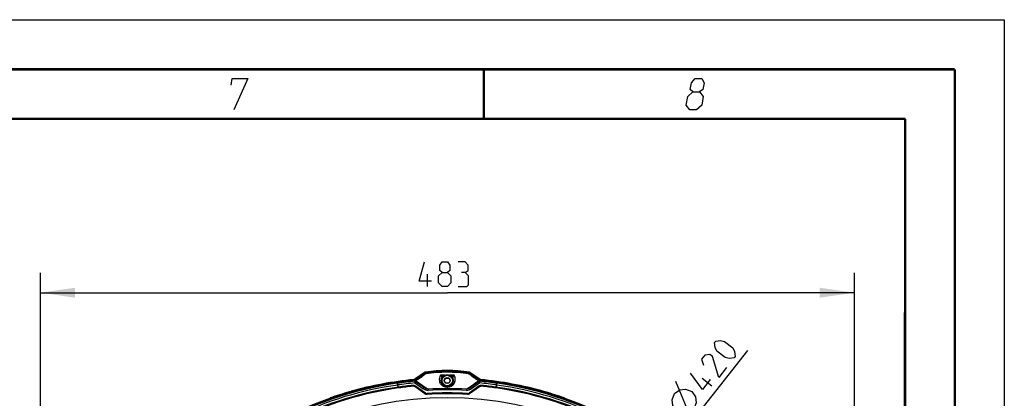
# Model space of a CAD drawing. Header units: millimetres. Extents: x 0 to 420, y -341 to 792.
# Tile 325 of 325: x 321 to 420, y 259 to 297. Entities that reach past the tile are written whole.
import ezdxf

# ---------------------------------------------------------------- set-up
doc = ezdxf.new("R2010")
doc.units = ezdxf.units.MM
doc.header["$LTSCALE"] = 23.1
doc.layers.get('0').update_dxf_attribs({"linetype": 'CONTINUOUS'})
doc.layers.add('DIM_PILOTEES', color=7, linetype='CONTINUOUS')
doc.styles.get("Standard").update_dxf_attribs({"font": 'txt', "width": 0.7})
doc.styles.add('TEXTSTYLE_4', font='txt')
doc.dimstyles.new('DIMSTYLE_3', dxfattribs={"dimtxt": 2.5, "dimasz": 3.5, "dimexe": 2, "dimexo": 0, "dimtad": 1, "dimdec": 0, "dimlfac": 5.882353, "dimdsep": 46, "dimtxsty": 'Standard', "dimblk": '_FILLED', "dimblk1": '_FILLED', "dimblk2": '_FILLED', "dimcen": 0.09, "dimazin": 2, "dimtp": 0.8, "dimtm": 0.8, "dimtfac": 1, "dimtdec": 0, "dimtofl": 0, "dimtmove": 0, "dimatfit": 3, "dimldrblk": '_FILLED', "dimfxl": 0, "dimtolj": 1, "dimarcsym": 0})
doc.dimstyles.new('DIMSTYLE_5', dxfattribs={"dimtxt": 2.5, "dimasz": 3.5, "dimexe": 2, "dimexo": 0, "dimtad": 1, "dimdec": 0, "dimlfac": 5.882353, "dimdsep": 46, "dimtxsty": 'Standard', "dimblk": '_FILLED', "dimblk1": '_FILLED', "dimblk2": '_FILLED', "dimcen": 0.09, "dimazin": 2, "dimtp": 0.8, "dimtm": 0.8, "dimtfac": 1, "dimtdec": 0, "dimtmove": 0, "dimatfit": 2, "dimldrblk": '_FILLED', "dimfxl": 0, "dimtolj": 1, "dimarcsym": 0})

# ---------------------------------------------------------------- blocks, each defined once
blk = doc.blocks.new('_FILLED')
at = {"color": 0, "linetype": 'ByBlock'}
blk.add_solid([(0, 0), (-1, 0.143), (-1, -0.143)], dxfattribs=at)
blk = doc.blocks.new('*D9')
at = {"layer": 'DIM_PILOTEES', "color": 2, "linetype": 'Continuous'}
for p, q in [((322.755, 216.718), (322.755, 271.478)), ((404.884, 216.276), (404.884, 271.478)), ((322.755, 269.478), (363.82, 269.478)), ((404.884, 269.478), (363.82, 269.478))]:
    blk.add_line(p, q, dxfattribs=at)
at = {"layer": 'DIM_PILOTEES', "color": 2, "linetype": 'Continuous', "xscale": 3.5, "yscale": 3.5, "zscale": 3.5, "rotation": 180}
blk.add_blockref('_FILLED', (322.755, 269.478), dxfattribs=at)
at = {"layer": 'DIM_PILOTEES', "color": 2, "linetype": 'Continuous', "xscale": 3.5, "yscale": 3.5, "zscale": 3.5}
blk.add_blockref('_FILLED', (404.884, 269.478), dxfattribs=at)
at = {"layer": 'DIM_PILOTEES', "color": 2, "linetype": 'Continuous', "insert": (363.82, 272.603), "char_height": 2.5, "width": 8.57143, "attachment_point": 2, "line_spacing_factor": 0.9}
blk.add_mtext('{\\ftxt;\\W0.0001;\\H0.0001;\\~}{\\ftxt;\\W2.2857142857;\\H2.5; }{\\ftxt;\\W0.0001;\\H0.0001;\\~}', dxfattribs=at)
blk = doc.blocks.new('*D10')
at = {"layer": 'DIM_PILOTEES', "color": 2, "linetype": 'Continuous'}
for p, q in [((363.805, 225.178), (394.111, 263.644)), ((385.898, 253.221), (363.805, 225.178)), ((341.711, 197.135), (363.805, 225.178))]:
    blk.add_line(p, q, dxfattribs=at)
at = {"layer": 'DIM_PILOTEES', "color": 2, "linetype": 'Continuous', "xscale": 3.5, "yscale": 3.5, "zscale": 3.5}
for p, rotation in [((385.898, 253.221), 51.7666965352), ((341.711, 197.135), 231.7666965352)]:
    blk.add_blockref('_FILLED', p, dxfattribs=dict(at, rotation=rotation))
at = {"layer": 'DIM_PILOTEES', "color": 2, "linetype": 'Continuous', "insert": (385.947, 258.331), "char_height": 2.5, "width": 13.83929, "attachment_point": 1, "rotation": 51.7667, "line_spacing_factor": 0.9, "style": 'TEXTSTYLE_4'}
blk.add_mtext('{\\ftxt;\\W0.0001;\\H0.0001;\\~}{\\ftxt;\\W1.3333333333;\\H2.5; }{\\ftxt;\\W0.0001;\\H0.0001;\\~}{\\ftxt;\\W0.0001;\\H0.0001;\\~}{\\ftxt;\\W2.3571428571;\\H2.5; }{\\ftxt;\\W0.0001;\\H0.0001;\\~}', dxfattribs=at)

msp = doc.modelspace()

# ---------------------------------------------------------------- linework, layer by layer
at = {"color": 7, "linetype": 'Continuous'}
for p, q in [((0, 297), (420, 297)), ((420, 297), (420, 0)), ((25, 286.9999), (410, 286.9999)), ((410, 286.9999), (409.8296, 10.1087)), ((361.5136, 261.4439), (360.5219, 260.7495)), ((360.5288, 260.7308), (361.5208, 261.4254)), ((361.5553, 261.3386), (360.5612, 260.6425)), ((361.5564, 261.3358), (360.5623, 260.6397)), ((361.527, 261.4099), (361.5208, 261.4254)), ((361.5606, 261.3251), (361.5564, 261.3358)), ((361.5895, 261.4538), (361.5868, 261.4729)), ((361.6287, 261.3676), (361.5942, 261.4544)), ((361.6341, 261.3541), (361.6298, 261.3648)), ((365.9752, 261.3541), (365.9795, 261.3648)), ((365.9806, 261.3676), (366.0151, 261.4544)), ((366.0198, 261.4538), (366.0225, 261.4729)), ((366.0486, 261.3251), (366.0529, 261.3358)), ((367.047, 260.6397), (366.0529, 261.3358)), ((367.0481, 260.6425), (366.054, 261.3386)), ((366.0823, 261.4099), (366.0884, 261.4254)), ((366.0884, 261.4254), (367.0804, 260.7308)), ((367.0874, 260.7495), (366.0957, 261.4439)), ((360.4422, 260.7003), (360.4404, 260.7195)), ((360.4694, 260.6405), (360.4472, 260.7008)), ((360.4796, 260.6126), (360.4694, 260.6405)), ((360.4815, 260.6075), (360.4807, 260.6097)), ((360.5014, 260.5627), (360.4972, 260.5667)), ((360.5227, 260.5478), (360.5339, 260.4216)), ((360.5346, 260.715), (360.5288, 260.7308)), ((360.5339, 260.4216), (360.5384, 260.3787)), ((360.6359, 260.5179), (360.5384, 260.3787)), ((360.5384, 260.3787), (361.3436, 259.8148)), ((360.5561, 260.6563), (360.5456, 260.6849)), ((360.5742, 260.6071), (360.5623, 260.6397)), ((360.6075, 260.5378), (361.4411, 259.9541)), ((360.7155, 260.5577), (361.2747, 260.1647)), ((363.5102, 260.6228), (363.6574, 260.8778)), ((363.6574, 260.3678), (363.5102, 260.6228)), ((363.6574, 260.8778), (363.9519, 260.8778)), ((363.9519, 260.3678), (363.6574, 260.3678)), ((363.9519, 260.8778), (364.0991, 260.6228)), ((364.0991, 260.6228), (363.9519, 260.3678)), ((365.744, 259.7497), (366.4891, 260.2733)), ((366.1682, 259.9541), (367.0017, 260.5378)), ((366.2657, 259.8148), (367.0709, 260.3787)), ((366.4891, 260.2733), (366.6885, 260.4135)), ((366.4891, 260.2733), (366.6886, 260.4134)), ((366.6885, 260.4135), (366.8938, 260.5577)), ((366.6886, 260.4134), (366.8938, 260.5577)), ((366.9734, 260.5179), (367.0709, 260.3787)), ((367.038, 260.6151), (367.0351, 260.6071)), ((367.047, 260.6397), (367.038, 260.6151)), ((367.0804, 260.7308), (367.0539, 260.6583)), ((367.0866, 260.5478), (367.0709, 260.3787)), ((367.108, 260.5627), (367.1118, 260.5669)), ((367.162, 260.7008), (367.1354, 260.6283)), ((367.167, 260.7003), (367.1689, 260.7195)), ((358.9229, 259.9645), (358.8024, 260.1734)), ((360.3329, 260.0484), (360.3245, 260.133)), ((360.5623, 259.9884), (360.611, 260.058)), ((361.5501, 259.2967), (360.5623, 259.9884)), ((361.5988, 259.3663), (360.611, 260.058)), ((361.2747, 260.1647), (361.8653, 259.7497)), ((361.4411, 259.9541), (361.3436, 259.8148)), ((361.5501, 259.2967), (361.5988, 259.3663)), ((361.7654, 259.2358), (361.7603, 259.3207)), ((361.8653, 259.7497), (361.872, 259.6301)), ((365.744, 259.7497), (365.7373, 259.6301)), ((365.8439, 259.2358), (365.8489, 259.3207)), ((366.9983, 260.058), (366.0104, 259.3663)), ((366.0592, 259.2967), (366.0104, 259.3663)), ((367.047, 259.9884), (366.0592, 259.2967)), ((366.1682, 259.9541), (366.2657, 259.8148)), ((367.047, 259.9884), (366.9983, 260.058)), ((367.2763, 260.0484), (367.2848, 260.133)), ((368.8069, 260.1734), (368.6863, 259.9645))]:
    msp.add_line(p, q, dxfattribs=at)
at = {"color": 7, "linetype": 'Continuous', "const_width": 0.25}
for points in [[(415, 292), (20, 292)], [(367.5001, 292), (367.5001, 287)], [(415, 5), (415, 292)], [(25, 287), (410, 287)], [(410, 287), (409.8468, 9.9234)]]:
    msp.add_lwpolyline(points, dxfattribs=at)
at = {"color": 2, "linetype": 'Continuous'}
for points in [[(341.9937, 290.4), (342.1039, 291.075), (343.6789, 291.075), (342.2646, 287.925)], [(388.5833, 289.725), (388.32, 289.95), (388.4302, 290.625), (388.8037, 291.075), (389.4787, 291.075), (389.7052, 290.625), (389.595, 289.95), (389.2583, 289.725), (389.6348, 289.275), (389.4879, 288.375), (388.9644, 287.925), (388.2894, 287.925), (387.9129, 288.375)], [(387.9129, 288.375), (388.0598, 289.275), (388.5833, 289.725), (389.2583, 289.725)]]:
    msp.add_lwpolyline(points, dxfattribs=at)
at = {"color": 7, "linetype": 'Continuous'}
for points in [[(360.497, 260.5729), (360.4934, 260.5721), (360.4904, 260.5716), (360.4872, 260.571), (360.4819, 260.57), (360.4763, 260.5688), (360.4715, 260.5677)], [(360.5705, 260.6046), (360.5647, 260.6006), (360.5585, 260.5967), (360.5525, 260.5932), (360.5467, 260.5901), (360.5411, 260.5874), (360.5357, 260.585), (360.5306, 260.5828), (360.5256, 260.581), (360.5209, 260.5793), (360.5164, 260.5778), (360.5121, 260.5766), (360.5081, 260.5755), (360.5044, 260.5745), (360.5008, 260.5737), (360.497, 260.5729)], [(365.744, 259.7497), (365.9237, 259.8759), (366.1077, 260.0053), (366.4891, 260.2733)], [(361.4664, 260.03), (361.6635, 259.8916), (361.8653, 259.7497)]]:
    msp.add_lwpolyline(points, dxfattribs=at)
for centre, radius in [((363.8046, 260.6228), 0.595), ((363.8046, 260.6228), 0.527), ((363.8046, 260.6228), 0.2944), ((363.8046, 225.1778), 33.745)]:
    msp.add_circle(centre, radius, dxfattribs=at)
for centre, radius, start, end in [((361.6111, 261.3046), 0.17, 98.231506, 125), ((361.6184, 261.2862), 0.17, 98.191007, 125.023047), ((343.1704, 254.0935), 19.761, 21.508314, 21.730705), ((361.6531, 261.1988), 0.1706, 113.624242, 124.974965), ((361.6529, 261.1987), 0.1707, 98.169164, 113.569535), ((363.8046, 246.1416), 15.4909, 81.768494, 98.231506), ((363.8046, 246.1416), 15.4716, 81.785947, 98.214053), ((363.8046, 246.1416), 15.3807, 81.866969, 98.133031), ((363.8046, 246.1416), 15.3778, 81.869617, 98.130383), ((363.8046, 246.3734), 15.1371, 81.755775, 98.244225), ((363.8046, 246.4156), 15.0448, 81.769762, 98.230238), ((365.9563, 261.1987), 0.1707, 66.418525, 81.829074), ((365.9909, 261.2862), 0.17, 54.976953, 81.808993), ((365.9982, 261.3046), 0.17, 55, 81.768494), ((365.9563, 261.1989), 0.1705, 55.02201, 66.367431), ((384.4389, 254.0935), 19.761, 158.269295, 158.491686), ((363.8046, 225.1778), 35.6813, 95.399205, 144.600795), ((363.8046, 225.1778), 35.5904, 95.360625, 144.639375), ((363.8046, 225.1778), 35.5875, 95.359378, 144.640622), ((363.744, 225.2816), 35.4106, 98.056222, 120.476837), ((363.8046, 225.1778), 35.7006, 95.407258, 105.749654), ((363.8046, 225.1778), 35.522, 95.301274, 98.129557), ((363.8046, 225.1778), 35.3521, 95.301274, 98.134779), ((360.4244, 260.8888), 0.17, 275.407258, 305), ((360.4313, 260.87), 0.17, 275.378726, 305.020479), ((360.4634, 260.7836), 0.1718, 275.410259, 285.211378), ((367.5872, 263.2784), 7.504, 199.974955, 200.220071), ((360.4974, 260.3805), 0.192, 54.984293, 63.782346), ((360.5387, 260.379), 0.1695, 55.010227, 61.743188), ((360.5087, 260.2638), 0.3594, 57.342872, 64.62124), ((360.5057, 260.2591), 0.3649, 54.903477, 57.343309), ((363.7996, 260.7425), 0.8052, 148.185618, 191.482688), ((363.8025, 260.7433), 0.8082, 191.495893, 200.987697), ((363.8046, 225.1778), 35.9958, 90.361743, 91.09718), ((363.8046, 260.6228), 0.6375, 161.847881, 18.152119), ((363.8046, 225.1778), 35.876, 90.65861, 90.969958), ((363.8046, 225.1778), 35.9958, 88.90281, 89.636802), ((363.8046, 225.1778), 35.876, 89.030041, 89.340273), ((363.8077, 260.7433), 0.8073, 321.082402, 348.602364), ((363.8092, 260.7423), 0.8057, 358.723519, 31.812147), ((363.8094, 260.743), 0.8056, 348.601572, 358.675098), ((367.1, 260.2648), 0.3582, 115.35766, 125.145962), ((367.1128, 260.379), 0.1938, 116.259597, 124.982869), ((367.0707, 260.3788), 0.1698, 84.626353, 91.352295), ((363.8046, 225.1778), 35.3521, 81.865221, 84.698726), ((367.178, 260.87), 0.17, 234.979521, 264.621274), ((363.8046, 225.1778), 35.522, 81.870443, 84.698726), ((367.1849, 260.8888), 0.17, 235, 264.592742), ((366.1666, 252.8997), 7.7297, 82.935071, 83.134281), ((363.8046, 225.1778), 35.5875, 35.359378, 84.640622), ((363.8046, 225.1778), 35.5904, 35.360625, 84.639375), ((363.8046, 225.1778), 35.6813, 35.399205, 84.600795), ((363.8046, 225.1778), 35.7006, 74.250346, 84.592742), ((363.8652, 225.2816), 35.4107, 59.519325, 81.943769), ((363.7368, 225.2883), 35.2315, 98.050519, 116.120505), ((363.748, 225.2614), 35.0365, 97.915305, 116.115888), ((363.7464, 225.2746), 34.9391, 97.913207, 116.122106), ((363.8046, 225.1778), 35.7006, 106.080418, 109.320111), ((363.8046, 225.1778), 35.128, 95.685595, 97.988288), ((363.8046, 225.1778), 35.043, 95.685595, 97.985656), ((360.3667, 259.7091), 0.426, 89.903218, 95.676202), ((360.3667, 259.7086), 0.4264, 84.515073, 89.908114), ((360.3666, 259.7087), 0.4264, 74.67438, 84.497896), ((360.3652, 259.706), 0.4293, 55.072618, 74.594677), ((361.7451, 259.5752), 0.34, 235, 273.426493), ((361.7451, 259.5752), 0.255, 235, 273.426493), ((363.8046, 225.1778), 34.204, 86.573507, 93.426493), ((363.8046, 225.1778), 34.119, 86.573507, 93.426493), ((363.8046, 225.1778), 34.6263, 86.789247, 93.210753), ((363.8046, 225.1778), 34.5065, 86.789247, 93.210753), ((365.8642, 259.5752), 0.34, 266.573507, 305), ((365.8642, 259.5752), 0.255, 266.573507, 305), ((367.2428, 259.7087), 0.4264, 120.048298, 124.992316), ((367.2435, 259.7069), 0.4283, 104.057483, 120.016282), ((367.2428, 259.7061), 0.4289, 84.390249, 103.942682), ((363.8046, 225.1778), 35.043, 82.014344, 84.314405), ((363.8046, 225.1778), 35.128, 82.011701, 84.314405), ((363.8628, 225.2745), 34.9392, 63.87791, 82.086777), ((363.8665, 225.2785), 35.0189, 63.879497, 82.089306), ((363.8634, 225.2594), 35.2615, 63.896667, 81.941489), ((363.8046, 225.1778), 35.7006, 70.679888, 73.919581)]:
    msp.add_arc(centre, radius, start, end, dxfattribs=at)
for points in [[(361.5606, 261.3251), (361.2319, 261.0856), (360.9031, 260.8463), (360.5742, 260.6071)], [(361.651, 261.3055), (361.3216, 261.0663), (360.9922, 260.8273), (360.6627, 260.5885)], [(361.5564, 261.3358), (361.5674, 261.3435), (361.5794, 261.3501), (361.5895, 261.359)], [(361.6341, 261.3541), (361.6096, 261.3506), (361.5798, 261.3426), (361.5677, 261.3211)], [(361.5895, 261.359), (361.6031, 261.3595), (361.6164, 261.3629), (361.6298, 261.3648)], [(366.9466, 260.5885), (366.6171, 260.8273), (366.2876, 261.0663), (365.9583, 261.3055)], [(366.0486, 261.3251), (366.0284, 261.3392), (366.0012, 261.3538), (365.9776, 261.3464)], [(365.9795, 261.3648), (365.9929, 261.3629), (366.0062, 261.3594), (366.0197, 261.359)], [(366.0197, 261.359), (366.0299, 261.3501), (366.0418, 261.3435), (366.0529, 261.3358)], [(367.0351, 260.6071), (366.7061, 260.8463), (366.3773, 261.0856), (366.0486, 261.3251)], [(360.4807, 260.6097), (360.4956, 260.6111), (360.5104, 260.6144), (360.5254, 260.6139)], [(360.6627, 260.5885), (360.6124, 260.5614), (360.5492, 260.5762), (360.4923, 260.5708)], [(360.5612, 260.6425), (360.5453, 260.6314), (360.5272, 260.6229), (360.5085, 260.6178)], [(360.5227, 260.5478), (360.5553, 260.5509), (360.5901, 260.5439), (360.6189, 260.5284)], [(360.5254, 260.6139), (360.5365, 260.6239), (360.55, 260.6311), (360.5623, 260.6397)], [(363.1973, 261.0487), (363.1755, 261.0914), (363.1483, 261.1321), (363.1154, 261.167)], [(363.1973, 261.0487), (363.2318, 260.9812), (363.2225, 260.8934), (363.1989, 260.8214)], [(364.4104, 260.8214), (364.3868, 260.8934), (364.3775, 260.9812), (364.412, 261.0487)], [(364.4939, 261.167), (364.461, 261.1321), (364.4338, 261.0914), (364.412, 261.0487)], [(366.947, 260.5887), (366.9949, 260.5839), (367.0428, 260.5797), (367.0906, 260.574)], [(366.9734, 260.5179), (367.0002, 260.5367), (367.034, 260.5478), (367.0667, 260.5485)], [(367.047, 260.6397), (367.0593, 260.6311), (367.0727, 260.6239), (367.0839, 260.6139)], [(367.1296, 260.6126), (367.1008, 260.6153), (367.0718, 260.6259), (367.0481, 260.6425)], [(360.5623, 259.9884), (360.4975, 260.0337), (360.4116, 260.0562), (360.3329, 260.0484)], [(361.3436, 259.8148), (361.4964, 259.7078), (361.6857, 259.6197), (361.872, 259.6301)], [(361.4411, 259.9541), (361.5697, 259.8641), (361.711, 259.7784), (361.8653, 259.7497)], [(365.7373, 259.6301), (365.9236, 259.6197), (366.1129, 259.7078), (366.2657, 259.8148)], [(365.744, 259.7497), (365.8983, 259.7784), (366.0396, 259.8641), (366.1682, 259.9541)], [(367.2763, 260.0484), (367.1977, 260.0562), (367.1117, 260.0337), (367.047, 259.9884)]]:
    msp.add_open_spline(points, degree=3, dxfattribs=at)
for points, knots in [([(361.651, 261.3055), (361.6426, 261.3112), (361.6166, 261.3273), (361.5789, 261.3362), (361.5606, 261.3251)], [0, 0, 0, 0, 0.3215361, 1, 1, 1, 1]), ([(361.651, 261.3055), (361.6482, 261.3173), (361.6427, 261.331), (361.639, 261.3528), (361.6341, 261.3541)], [0, 0, 0, 0, 0.7067329, 1, 1, 1, 1]), ([(365.9583, 261.3055), (365.9611, 261.3173), (365.9665, 261.331), (365.9703, 261.3528), (365.9752, 261.3541)], [0, 0, 0, 0, 0.7067312, 1, 1, 1, 1]), ([(365.9583, 261.3055), (365.9667, 261.3112), (365.9927, 261.3273), (366.0304, 261.3362), (366.0486, 261.3251)], [0, 0, 0, 0, 0.3215363, 1, 1, 1, 1]), ([(358.803, 260.1734), (358.7923, 260.2115), (358.7989, 260.2682), (358.7757, 260.3264), (358.7814, 260.3428)], [0, 0, 0, 0, 0.6949882, 1, 1, 1, 1]), ([(360.4933, 260.5722), (360.4955, 260.5742), (360.4855, 260.5887), (360.4847, 260.5987), (360.4815, 260.6075)], [0, 0, 0, 0, 0.2456461, 1, 1, 1, 1]), ([(360.49, 260.5706), (360.4991, 260.5713), (360.5307, 260.5715), (360.5621, 260.5627), (360.5822, 260.5528)], [0, 0, 0, 0, 0.2888654, 1, 1, 1, 1]), ([(360.4924, 260.5708), (360.4924, 260.571), (360.4926, 260.5716), (360.4931, 260.5719), (360.4933, 260.5722)], [0, 0, 0, 0, 0.411167, 1, 1, 1, 1]), ([(360.4972, 260.5667), (360.4965, 260.5674), (360.495, 260.5689), (360.4933, 260.5702), (360.4924, 260.5708)], [0, 0, 0, 0, 0.4779602, 1, 1, 1, 1]), ([(360.4972, 260.5724), (360.4966, 260.5722), (360.496, 260.572), (360.4946, 260.5716), (360.4947, 260.5714)], [0, 0, 0, 0, 0.7271638, 1, 1, 1, 1]), ([(360.5742, 260.6071), (360.5669, 260.6016), (360.5431, 260.586), (360.5157, 260.5773), (360.4972, 260.5724)], [0, 0, 0, 0, 0.3245788, 1, 1, 1, 1]), ([(360.5227, 260.5478), (360.5191, 260.5503), (360.5121, 260.5554), (360.5047, 260.5599), (360.5014, 260.5627)], [0, 0, 0, 0, 0.5003288, 1, 1, 1, 1]), ([(360.5853, 260.6117), (360.5833, 260.6112), (360.5795, 260.61), (360.5759, 260.6082), (360.5742, 260.6071)], [0, 0, 0, 0, 0.5074546, 1, 1, 1, 1]), ([(360.6627, 260.5885), (360.6558, 260.5932), (360.6327, 260.607), (360.6037, 260.6163), (360.5853, 260.6117)], [0, 0, 0, 0, 0.3062552, 1, 1, 1, 1]), ([(360.6075, 260.5378), (360.6246, 260.5258), (360.6604, 260.5274), (360.687, 260.5401), (360.695, 260.5446)], [0, 0, 0, 0, 0.6938676, 1, 1, 1, 1]), ([(360.695, 260.5446), (360.6985, 260.5465), (360.7054, 260.5507), (360.7121, 260.5553), (360.7155, 260.5577)], [0, 0, 0, 0, 0.4909989, 1, 1, 1, 1]), ([(364.4358, 260.2361), (364.3501, 260.13), (364.1031, 259.9468), (363.6426, 259.9068), (363.2478, 260.1092), (363.092, 260.3391), (363.0479, 260.4538)], [0, 0, 0, 0, 0.2438533, 0.5231381, 0.7803588, 1, 1, 1, 1]), ([(366.9143, 260.5446), (366.9108, 260.5465), (366.9038, 260.5507), (366.8971, 260.5553), (366.8938, 260.5577)], [0, 0, 0, 0, 0.4909989, 1, 1, 1, 1]), ([(367.0017, 260.5378), (366.9847, 260.5258), (366.9489, 260.5274), (366.9223, 260.5401), (366.9143, 260.5446)], [0, 0, 0, 0, 0.6938676, 1, 1, 1, 1]), ([(366.9466, 260.5885), (366.9535, 260.5932), (366.9765, 260.607), (367.0056, 260.6163), (367.024, 260.6117)], [0, 0, 0, 0, 0.3063744, 1, 1, 1, 1]), ([(367.024, 260.6117), (367.026, 260.6112), (367.0298, 260.61), (367.0334, 260.6082), (367.0351, 260.6071)], [0, 0, 0, 0, 0.5076682, 1, 1, 1, 1]), ([(367.0271, 260.5528), (367.0331, 260.5557), (367.062, 260.5684), (367.0946, 260.5727), (367.1193, 260.5706)], [0, 0, 0, 0, 0.2126605, 1, 1, 1, 1]), ([(367.1146, 260.5716), (367.1103, 260.5729), (367.0818, 260.5791), (367.0547, 260.5923), (367.0351, 260.6071)], [0, 0, 0, 0, 0.1561848, 1, 1, 1, 1]), ([(367.0839, 260.6139), (367.0877, 260.614), (367.0953, 260.6138), (367.1029, 260.6129), (367.1066, 260.6124)], [0, 0, 0, 0, 0.4993659, 1, 1, 1, 1]), ([(367.0866, 260.5478), (367.0902, 260.5503), (367.0971, 260.5555), (367.1048, 260.5598), (367.108, 260.5627)], [0, 0, 0, 0, 0.5004754, 1, 1, 1, 1]), ([(367.1066, 260.6124), (367.1103, 260.612), (367.1176, 260.611), (367.1249, 260.6101), (367.1286, 260.6097)], [0, 0, 0, 0, 0.5003746, 1, 1, 1, 1]), ([(367.1163, 260.5711), (367.1169, 260.5726), (367.1031, 260.5725), (367.1212, 260.5724), (367.1258, 260.572)], [0, 0, 0, 0, 0.2480389, 1, 1, 1, 1]), ([(367.1118, 260.5669), (367.1124, 260.5676), (367.1138, 260.5692), (367.1154, 260.5705), (367.1163, 260.5711)], [0, 0, 0, 0, 0.4708927, 1, 1, 1, 1]), ([(367.1286, 260.6097), (367.1269, 260.6051), (367.1212, 260.5967), (367.1221, 260.5865), (367.1227, 260.5818)], [0, 0, 0, 0, 0.5110729, 1, 1, 1, 1]), ([(367.1227, 260.5818), (367.1229, 260.5803), (367.1232, 260.5772), (367.1228, 260.5741), (367.1222, 260.5727)], [0, 0, 0, 0, 0.5025834, 1, 1, 1, 1]), ([(368.8063, 260.1734), (368.817, 260.2115), (368.8104, 260.2682), (368.8336, 260.3264), (368.8279, 260.3428)], [0, 0, 0, 0, 0.6949876, 1, 1, 1, 1]), ([(358.9234, 259.9646), (358.9264, 259.954), (358.9291, 259.9362), (358.9306, 259.8648), (358.9363, 259.881)], [0, 0, 0, 0, 0.390454, 1, 1, 1, 1]), ([(368.6859, 259.9646), (368.6829, 259.954), (368.6803, 259.9362), (368.6787, 259.8648), (368.673, 259.881)], [0, 0, 0, 0, 0.3904594, 1, 1, 1, 1])]:
    msp.add_open_spline(points, degree=3, knots=knots, dxfattribs=at)
at = {"layer": 'DIM_PILOTEES', "color": 2, "linetype": 'Continuous'}
for p, q in [((361.7958, 270.1035), (361.7958, 271.3535)), ((388.5301, 256.5608), (386.8738, 260.518)), ((390.4889, 260.0568), (389.507, 260.8304))]:
    msp.add_line(p, q, dxfattribs=at)
for points in [[(362.2124, 270.6392), (360.9624, 270.6392), (361.4982, 272.6035)], [(363.2839, 271.5321), (363.0458, 271.7106), (363.0458, 272.2463), (363.2839, 272.6035), (363.8196, 272.6035), (364.0577, 272.2463), (364.0577, 271.7106), (363.8196, 271.5321), (364.1767, 271.1749), (364.1767, 270.4606), (363.8196, 270.1035), (363.2839, 270.1035), (362.9267, 270.4606)], [(365.6053, 271.5321), (365.9029, 271.7106), (365.9029, 272.2463), (365.6053, 272.6035), (364.891, 272.6035)], [(362.9267, 270.4606), (362.9267, 271.1749), (363.2839, 271.5321), (363.8196, 271.5321)], [(364.891, 270.1035), (365.7839, 270.1035), (365.9624, 270.2821), (365.9624, 271.1749), (365.6053, 271.5321), (365.2482, 271.5321)], [(391.8434, 262.9302), (391.0017, 263.5933), (390.8317, 263.9545), (390.7722, 264.4561), (390.8827, 264.5964), (391.3843, 264.6559), (391.7753, 264.5751), (392.6169, 263.912), (392.787, 263.5508), (392.8465, 263.0492), (392.736, 262.9089), (392.2344, 262.8494), (391.8434, 262.9302)], [(391.9624, 261.9271), (391.1888, 260.9452), (390.5597, 263.0322), (390.2792, 263.2532), (389.7776, 263.1937), (389.4461, 262.7729), (389.6458, 262.1608)], [(390.3259, 260.7156), (389.5524, 259.7338), (388.341, 261.3702)], [(386.9284, 257.5575), (386.5664, 258.108), (386.497, 258.6931), (386.7201, 259.313), (387.2706, 259.675), (387.8557, 259.7444), (388.4756, 259.5212), (388.8376, 258.9708), (388.907, 258.3857), (388.6839, 257.7658), (388.1334, 257.4038), (387.5483, 257.3344), (386.9284, 257.5575)]]:
    msp.add_lwpolyline(points, dxfattribs=at)

# ---------------------------------------------------------------- dimensions: what is measured, and where the dimension line sits
dim = msp.add_linear_dim(base=(404.8843, 269.4785), p1=(322.7549, 216.7182), p2=(404.8843, 216.2759), text='{\\ftxt;\\W0.0001;\\H0.0001;\\~}{\\ftxt;\\W2.2857142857;\\H2.5; }{\\ftxt;\\W0.0001;\\H0.0001;\\~}', dimstyle='DIMSTYLE_3', dxfattribs=at)
dim.commit()
dim.dimension.update_dxf_attribs({"geometry": '*D9', "text_midpoint": (363.4624, 269.4785), "dimtype": 160})
dim = msp.add_diameter_dim_2p(p1=(385.8985, 253.2205), p2=(341.7108, 197.1351), text='{\\ftxt;\\W0.0001;\\H0.0001;\\~}{\\ftxt;\\W1.3333333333;\\H2.5; }{\\ftxt;\\W0.0001;\\H0.0001;\\~}{\\ftxt;\\W0.0001;\\H0.0001;\\~}{\\ftxt;\\W2.3571428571;\\H2.5; }{\\ftxt;\\W0.0001;\\H0.0001;\\~}', dimstyle='DIMSTYLE_5', override={"dimpost": '<>'}, dxfattribs=at)
dim.commit()
dim.dimension.update_dxf_attribs({"geometry": '*D10', "text_midpoint": (389.9732, 259.4022), "dimtype": 163})

doc.saveas('drawing.dxf')
